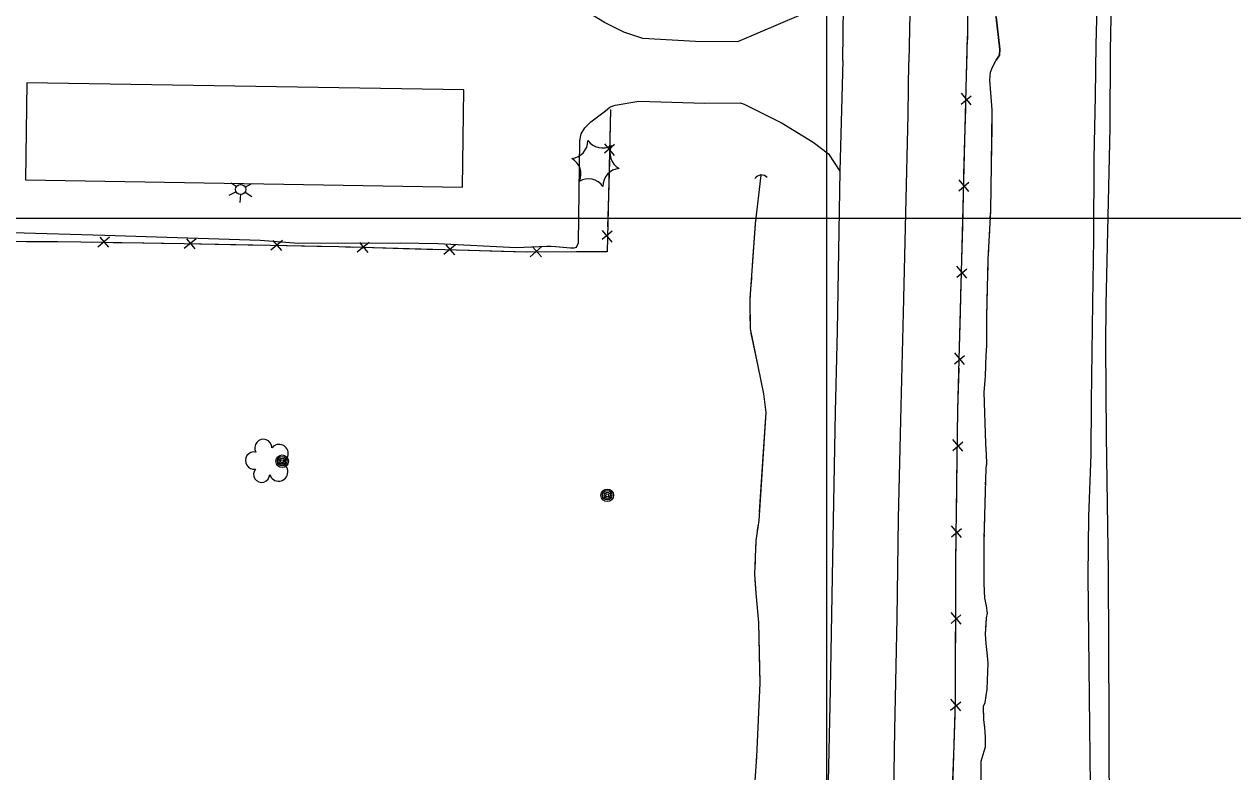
# Model space of a CAD drawing. Extents: x 591954 to 597000, y 198576 to 213500.
# Drawn here: x 593741.5 to 594130.7, y 209321.9 to 209562.4 of the extents above; entities that cross this region are included whole.
import ezdxf

# ---------------------------------------------------------------- set-up
doc = ezdxf.new("R2010")
doc.units = 0
for name, color, linetype in [('Level 10', 7, 'Continuous'), ('Level 11', 7, 'Continuous'), ('Level 12', 7, 'Continuous'), ('Level 14', 7, 'Continuous'), ('Level 15', 7, 'Continuous'), ('Level 17', 7, 'Continuous'), ('Level 18', 7, 'Continuous'), ('Level 19', 7, 'Continuous')]:
    doc.layers.add(name, color=color, linetype=linetype)

msp = doc.modelspace()

# ---------------------------------------------------------------- linework, layer by layer
at = {"layer": 'Level 10'}
for p, q in [((594000, 209500), (594000, 210500)), ((594000, 208500), (594000, 210000)), ((593000, 209500), (595000, 209500)), ((593000, 209500), (595000, 209500))]:
    msp.add_line(p, q, dxfattribs=at)
at = {"layer": 'Level 11'}
for points in [[(594091.31, 209554.07), (594092.34, 209600.93), (594093.45, 209653.95), (594094.63, 209705.34), (594096.03, 209775.4), (594097.26, 209853.63), (594097.48, 209924.76), (594097.61, 209991.03), (594097.47, 210057.15), (594095.7, 210107.83), (594092.7, 210159.9), (594089.31, 210197.02), (594083.96, 210243.66), (594078.7, 210282.56), (594060.94, 210385.67)], [(594086.72, 209555.89), (594087.98, 209604.77), (594088.71, 209650.16), (594089.73, 209693.47), (594090.69, 209726.46), (594091.06, 209763.95), (594091.76, 209798.33), (594092.66, 209835.57), (594092.35, 209863.88), (594091.82, 209896.8)], [(594034.04, 209883.08), (594033, 209841.22), (594032.48, 209811.52), (594031.17, 209773.23), (594030.5, 209734.28), (594029.58, 209690.89), (594028.84, 209657.2), (594027.72, 209617.9), (594026.37, 209550.34)], [(594005.08, 209550.72), (594005.47, 209577.06)], [(594085.1, 209297.95), (594084.33, 209365.35), (594084.15, 209384.95), (594084.3, 209404.08), (594085.06, 209424.01), (594085.17, 209441.08), (594085.62, 209472.74), (594085.98, 209493.39), (594086.01, 209519.21), (594086.47, 209539.24), (594086.72, 209555.89)], [(594090.98, 209301.33), (594090.94, 209338.39), (594090.7, 209386.26), (594090, 209430.12), (594089.82, 209458.97), (594089.96, 209472.1), (594091.23, 209529.09), (594091.31, 209554.07)], [(594005.08, 209550.72), (594004.19, 209515.2)], [(594020.92, 209277.11), (594021.48, 209307.69), (594021.88, 209335.45), (594022.61, 209371.28), (594023.09, 209403.36), (594023.94, 209439.53), (594024.67, 209469.56), (594025.38, 209501.65), (594026.16, 209533.36), (594026.37, 209550.34)], [(594004.19, 209515.2), (594003.26, 209463.8), (594002.68, 209437.72), (594002.04, 209402.73), (594001.04, 209348.37), (594000.39, 209318.67), (593999.97, 209280.6)]]:
    msp.add_lwpolyline(points, dxfattribs=at)
at = {"layer": 'Level 12'}
msp.add_lwpolyline([(593883.11, 209541.28), (593742.35, 209543.56), (593741.84, 209512.33), (593882.6, 209510.05), (593883.11, 209541.28)], dxfattribs=at)
at = {"layer": 'Level 14'}
for p, q in [((593809.78, 209510.2), (593808.13, 209511.26)), ((593811.24, 209510.91), (593811.25, 209511.21)), ((593812.67, 209510), (593814.77, 209511.15)), ((593809.74, 209508.5), (593807.41, 209507.35)), ((593811.08, 209507.64), (593810.96, 209505.04)), ((593812.59, 209508.37), (593814.75, 209506.96))]:
    msp.add_line(p, q, dxfattribs=at)
for centre, radius in [((593811.18, 209509.27), 1.64), ((593824.55, 209421.82), 2.02), ((593824.54, 209421.84), 1.52), ((593824.55, 209421.8), 1.01), ((593824.55, 209421.81), 0.502), ((593929.24, 209410.86), 2.02), ((593929.23, 209410.88), 1.52), ((593929.24, 209410.84), 1.01), ((593929.24, 209410.85), 0.502)]:
    msp.add_circle(centre, radius, dxfattribs=at)
at = {"layer": 'Level 15'}
for p, q in [((594043.21, 209536.73), (594046.45, 209539.44)), ((594046.45, 209536.48), (594043.3, 209540.27)), ((593931.55, 209523.71), (593928.31, 209521)), ((593928.32, 209523.97), (593931.46, 209520.17)), ((594042.5, 209508.88), (594045.74, 209511.59)), ((594045.74, 209508.62), (594042.59, 209512.42)), ((593927.6, 209496.11), (593930.75, 209492.32)), ((593930.84, 209495.86), (593927.6, 209493.15)), ((593768.95, 209493.89), (593765.18, 209490.71)), ((593768.73, 209490.66), (593765.98, 209493.87)), ((593796.81, 209493.42), (593793.03, 209490.26)), ((593796.58, 209490.18), (593793.85, 209493.41)), ((593824.67, 209492.86), (593820.89, 209489.7)), ((593824.43, 209489.62), (593821.7, 209492.85)), ((593852.53, 209492.23), (593848.73, 209489.1)), ((593852.28, 209489), (593849.57, 209492.24)), ((593880.38, 209491.48), (593876.58, 209488.34)), ((593880.12, 209488.25), (593877.42, 209491.49)), ((593908.18, 209490.87), (593904.47, 209487.62)), ((593908.02, 209487.63), (593905.22, 209490.79)), ((594041.79, 209481.02), (594045.04, 209483.74)), ((594045.03, 209480.77), (594041.88, 209484.57)), ((594041.08, 209453.17), (594044.32, 209455.89)), ((594044.31, 209452.92), (594041.17, 209456.72)), ((594040.51, 209425.3), (594043.72, 209428.05)), ((594043.75, 209425.09), (594040.56, 209428.85)), ((594043.34, 209397.23), (594040.16, 209400.99)), ((594040.11, 209397.45), (594043.32, 209400.2)), ((594039.96, 209369.57), (594043.14, 209372.36)), ((594043.2, 209369.39), (594039.97, 209373.11)), ((594039.82, 209341.76), (594043.08, 209344.45)), ((594043.07, 209341.49), (594039.93, 209345.29))]:
    msp.add_line(p, q, dxfattribs=at)
for points in [[(593959.51, 210454.78), (593974.64, 210411.96), (593987.13, 210374.2), (593999.11, 210340.41), (594023.86, 210270.06), (594042.85, 210215.9), (594047.69, 210154.51), (594052.6, 210098.45), (594056.62, 210050.32), (594056.88, 210021.22), (594055.97, 209983.92), (594054.43, 209941.9), (594052.89, 209894.6), (594051.91, 209856.12), (594050.87, 209811.42), (594049.91, 209770.63), (594048.71, 209725.59), (594048.4, 209680.32), (594046.97, 209654.07), (594046.43, 209617.89), (594045.25, 209581.13), (594045.27, 209558.54), (594045.21, 209556.37)], [(594045.27, 209561.6), (594045.27, 209558.54), (594045.21, 209556.37)], [(594030.79, 208634.01), (594031.94, 208683.98), (594033.37, 208764.41), (594034.53, 208848.11), (594035.64, 208920.32), (594036.5, 208979.5), (594037.1, 209031.73), (594037.78, 209078.39), (594038.97, 209145.83), (594039.39, 209201.19), (594040, 209259.04), (594040.17, 209306.37), (594041.42, 209344.67), (594041.5, 209389.61), (594042.2, 209438.38), (594043.44, 209486.71), (594045.27, 209558.54)], [(594045.14, 209553.26), (594045.27, 209558.54)], [(594044.85, 209541.94), (594045.14, 209553.26)], [(593930.34, 209535.04), (593929.17, 209489.19), (593903.45, 209489.12), (593842.75, 209490.76), (593793.01, 209491.76), (593759.71, 209492.3), (593720.19, 209492.64), (593700.91, 209493.12)], [(593930.34, 209535.04), (593930.08, 209525.08)], [(594044.43, 209525.4), (594044.68, 209535.36)], [(594044.14, 209514.09), (594044.43, 209525.4)], [(593929.92, 209518.5), (593929.63, 209507.18)], [(593929.63, 209507.18), (593929.37, 209497.23)], [(594043.72, 209497.55), (594043.97, 209507.51)], [(594043.43, 209486.24), (594043.44, 209486.71), (594043.72, 209497.55)], [(593752.18, 209492.37), (593742.22, 209492.45)], [(593763.5, 209492.24), (593759.71, 209492.3), (593752.18, 209492.37)], [(593780.04, 209491.97), (593770.08, 209492.13)], [(593791.36, 209491.78), (593780.04, 209491.97)], [(593807.89, 209491.46), (593797.94, 209491.66)], [(593819.21, 209491.23), (593807.89, 209491.46)], [(593835.75, 209490.9), (593825.79, 209491.1)], [(593847.07, 209490.64), (593842.75, 209490.76), (593835.75, 209490.9)], [(593863.6, 209490.19), (593853.65, 209490.46)], [(593929.2, 209490.65), (593929.17, 209489.19), (593919.3, 209489.16)], [(593874.92, 209489.89), (593863.6, 209490.19)], [(593891.45, 209489.44), (593881.49, 209489.71)], [(593902.77, 209489.14), (593891.45, 209489.44)], [(593919.3, 209489.16), (593909.35, 209489.13)], [(594043, 209469.7), (594043.26, 209479.66)], [(594042.71, 209458.39), (594043, 209469.7)], [(594042.29, 209441.85), (594042.54, 209451.8)], [(594042.08, 209430.53), (594042.2, 209438.38), (594042.29, 209441.85)], [(594041.85, 209413.99), (594041.99, 209423.95)], [(594041.68, 209402.68), (594041.85, 209413.99)], [(594041.49, 209386.14), (594041.5, 209389.61), (594041.59, 209396.09)], [(594041.47, 209374.82), (594041.49, 209386.14)], [(594041.44, 209358.28), (594041.46, 209368.24)], [(594041.42, 209346.96), (594041.44, 209358.28)], [(594040.96, 209330.43), (594041.28, 209340.38)], [(594040.59, 209319.11), (594040.96, 209330.43)]]:
    msp.add_lwpolyline(points, dxfattribs=at)
msp.add_arc((593978.91, 209511.43), 2.5, 41.504, 147.7436, dxfattribs=at)
at = {"layer": 'Level 17'}
for points in [[(594005.47, 209577.06), (593997.81, 209570.62), (593990.8, 209565.1), (593971.23, 209556.73), (593957.64, 209556.9), (593940.71, 209557.81), (593934.54, 209559.89), (593928.32, 209563.04), (593922.55, 209566.54), (593921.55, 209567.84)], [(593737.65, 209495.42), (593767.42, 209494.55), (593817.51, 209492.92), (593829.83, 209492), (593862.54, 209492.05), (593874.66, 209491.9), (593899.87, 209490.56), (593909.75, 209491.01), (593911.06, 209491.01), (593912.73, 209490.94), (593917.44, 209490.48), (593918.59, 209490.48), (593919.35, 209490.71), (593920.02, 209492.1), (593920.41, 209524.88), (593920.87, 209527.17), (593921.98, 209529.09), (593923.97, 209531.03), (593928.65, 209534.6), (593930.1, 209535.78), (593930.81, 209536.05), (593931.76, 209536.36), (593939.46, 209537.69), (593960.67, 209537.07), (593972.01, 209537.12), (593973.34, 209536.66), (593985.58, 209530.65), (593995.61, 209524.52), (594000.55, 209520.75), (594004.19, 209515.2)]]:
    msp.add_lwpolyline(points, dxfattribs=at)
at = {"layer": 'Level 18'}
for centre, radius, start, end in [((593917.29, 209524.96), 5.72, 275.2113, 0.9762), ((593927.69, 209528.35), 5.72, 215.2113, 300.9762), ((593935.84, 209521.05), 5.72, 155.2113, 240.9762), ((593915.04, 209514.25), 5.72, 335.2113, 60.9762), ((593933.58, 209510.34), 5.72, 95.2113, 180.9762), ((593923.18, 209506.94), 5.72, 35.2113, 120.9762), ((593818.49, 209426.11), 2.78, 1.3946, 209.1675), ((593815.49, 209422.04), 2.78, 78.0716, 279.0826), ((593823.54, 209424.26), 2.97, 278.4237, 139.6575), ((593823.42, 209418.4), 2.97, 196.0745, 79.0477), ((593817.95, 209417.64), 2.61, 140.7797, 358.7123)]:
    msp.add_arc(centre, radius, start, end, dxfattribs=at)
at = {"layer": 'Level 19'}
for points in [[(594054.46, 209550.86), (594055.52, 209552.53), (594055.73, 209554.45), (594054.47, 209564.7), (594054.55, 209566.95)], [(594054.47, 209564.7), (594055.73, 209554.45), (594055.52, 209552.53), (594054.46, 209550.86)], [(594049.62, 209317.38), (594049.68, 209325.32), (594050.67, 209328.57), (594051.09, 209329.88), (594051.02, 209333.06), (594050.87, 209336.19), (594050.49, 209338.65), (594050.37, 209342.98), (594050.98, 209344.16), (594051.6, 209348.53), (594051.88, 209356.84), (594051.61, 209360.29), (594051.23, 209363.22), (594051.11, 209366.14), (594051.42, 209371.48), (594051.74, 209372.9), (594051.41, 209375.34), (594050.83, 209377.79), (594050.59, 209382.4), (594050.66, 209396.88), (594051.25, 209419.56), (594051.49, 209421.12), (594051.42, 209424), (594051.22, 209427.53), (594050.68, 209444.01), (594051.03, 209449.09), (594051.29, 209455.97), (594051.47, 209459.07), (594051.51, 209468.17), (594051.96, 209486.68), (594052.74, 209502.39), (594053, 209517.16), (594053.24, 209534.86), (594052.76, 209540.39), (594052.51, 209544.45), (594052.69, 209547.02), (594053.3, 209548.67), (594054.46, 209550.86)], [(594053.16, 209529.11), (594053.24, 209534.86), (594052.76, 209540.39), (594052.51, 209544.45), (594052.69, 209547.02), (594053.3, 209548.67), (594054.46, 209550.86)], [(594052.62, 209500.11), (594052.74, 209502.39), (594053, 209517.16), (594053.16, 209529.11)], [(593978.67, 209513.82), (593976.88, 209498.25), (593975.2, 209474.03), (593975.23, 209464.47), (593977.74, 209452.39), (593979.6, 209443.54), (593980.33, 209437.45), (593978.03, 209402.79), (593977.08, 209396.36), (593976.71, 209385.47), (593977.06, 209379.4), (593977.97, 209369.89), (593978.41, 209350.52), (593977.28, 209326.75), (593976.48, 209314.33), (593976.01, 209305.36), (593975.89, 209293.45), (593974.71, 209277.83)], [(593978.67, 209513.82), (593976.88, 209498.25), (593975.96, 209484.95)], [(594052.33, 209494.12), (594052.43, 209496.12)], [(594052.04, 209488.13), (594052.13, 209490.13)], [(594051.85, 209482.13), (594051.9, 209484.13)], [(593975.68, 209480.96), (593975.55, 209478.96)], [(593975.27, 209474.97), (593975.2, 209474.03), (593975.21, 209472.98)], [(594051.03, 209449.15), (594051.29, 209455.97), (594051.47, 209459.07), (594051.51, 209468.17), (594051.76, 209478.13)], [(593975.22, 209468.98), (593975.22, 209466.98)], [(593975.54, 209463.01), (593977.74, 209452.39), (593979.6, 209443.54), (593980.33, 209437.45), (593980.13, 209434.48)], [(594051.34, 209420.18), (594051.49, 209421.12), (594051.42, 209424), (594051.22, 209427.53), (594050.68, 209444.01), (594051.03, 209449.09), (594051.03, 209449.15)], [(593980.13, 209434.48), (593978.21, 209405.54)], [(594051.11, 209414.19), (594051.16, 209416.19)], [(594050.95, 209408.2), (594051.01, 209410.2)], [(593977.84, 209401.56), (593977.55, 209399.58)], [(594050.8, 209402.2), (594050.85, 209404.2)], [(594051.3, 209369.33), (594051.42, 209371.48), (594051.74, 209372.9), (594051.41, 209375.34), (594050.83, 209377.79), (594050.59, 209382.4), (594050.66, 209396.88), (594050.69, 209398.2)], [(593977.05, 209395.62), (593976.99, 209393.62)], [(593976.85, 209389.62), (593976.79, 209387.62)], [(593976.82, 209383.62), (593977.06, 209379.4), (593977.97, 209369.89), (593978.32, 209354.68)], [(594050.44, 209340.58), (594050.37, 209342.98), (594050.98, 209344.16), (594051.6, 209348.53), (594051.88, 209356.84), (594051.61, 209360.29), (594051.23, 209363.22), (594051.11, 209366.14), (594051.3, 209369.33)], [(593978.32, 209354.68), (593978.41, 209350.52), (593977.28, 209326.75), (593977.21, 209325.71)], [(594050.95, 209334.61), (594050.87, 209336.19), (594050.81, 209336.6)], [(594050.7, 209328.67), (594051.09, 209329.88), (594051.07, 209330.61)], [(594049.66, 209322.82), (594049.68, 209324.82)]]:
    msp.add_lwpolyline(points, dxfattribs=at)

doc.saveas('drawing.dxf')
